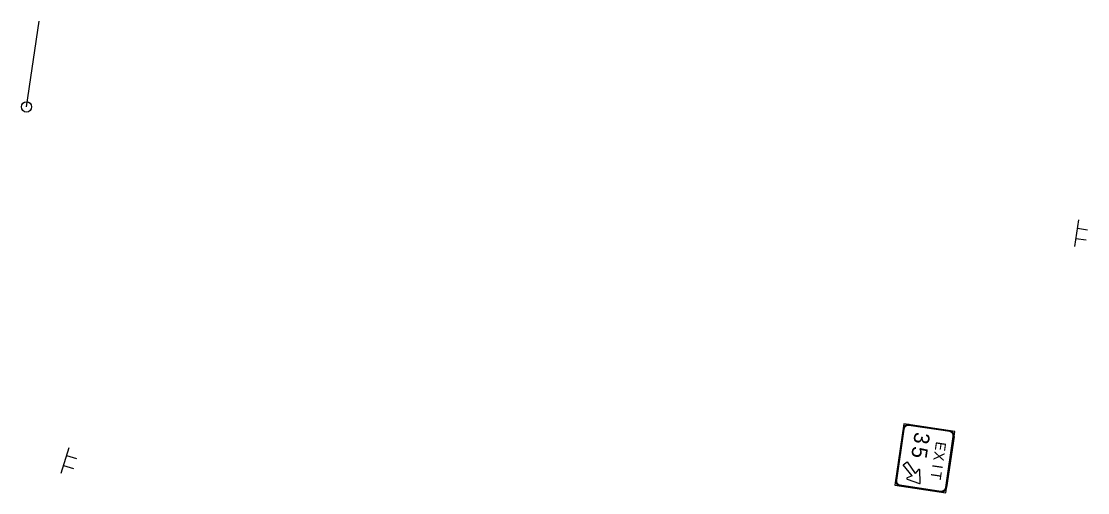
# Model space of a CAD drawing. Extents: x 1581789 to 1622364, y 1043167 to 1103486.
# Drawn here: x 1609191.5 to 1609604.9, y 1094243.2 to 1094426 of the extents above; entities that cross this region are included whole.
import ezdxf

# ---------------------------------------------------------------- set-up
doc = ezdxf.new("R2010")
doc.units = 0
doc.layers.add('Level 15', color=7, linetype='Continuous')
doc.layers.add('RD_PD_PaveDit', color=7, linetype='Continuous')

msp = doc.modelspace()

# ---------------------------------------------------------------- linework, layer by layer
at = {"layer": 'Level 15'}
msp.add_line((1609193.47, 1094392.81), (1609198.43, 1094426.01), dxfattribs=at)
msp.add_circle((1609193.47, 1094392.81), 2, dxfattribs=at)
at = {"layer": 'RD_PD_PaveDit'}
for p, q in [((1609599.94, 1094338.74), (1609601.48, 1094349.06)), ((1609600.4, 1094341.83), (1609604.35, 1094341.24)), ((1609600.99, 1094345.8), (1609604.94, 1094345.22)), ((1609533.69, 1094269.93), (1609530.14, 1094246.19)), ((1609553.47, 1094266.98), (1609533.69, 1094269.93)), ((1609533.69, 1094269.93), (1609533.69, 1094269.93)), ((1609545.56, 1094268.16), (1609545.56, 1094268.16)), ((1609549.92, 1094243.24), (1609553.47, 1094266.98)), ((1609206.93, 1094250.81), (1609210.01, 1094260.77)), ((1609209.04, 1094257.63), (1609212.85, 1094256.45)), ((1609531.62, 1094256.08), (1609531.62, 1094256.08)), ((1609207.85, 1094253.79), (1609211.67, 1094252.62)), ((1609530.14, 1094246.19), (1609549.92, 1094243.24))]:
    msp.add_line(p, q, dxfattribs=at)
for points in [[(1609533.72, 1094267.9), (1609530.77, 1094248.12)], [(1609551.44, 1094266.94), (1609535.62, 1094269.31)], [(1609549.89, 1094245.27), (1609552.84, 1094265.05)], [(1609553.17, 1094265), (1609550.22, 1094245.22)], [(1609533.34, 1094254.07), (1609534.95, 1094255.26), (1609538.07, 1094250.62)], [(1609536.86, 1094249.73), (1609533.34, 1094254.07), (1609533.34, 1094254.07)], [(1609539.37, 1094252.2), (1609538.07, 1094250.62)], [(1609540.05, 1094247.04), (1609539.81, 1094252.05)], [(1609536.86, 1094249.73), (1609534.98, 1094248.95)], [(1609534.99, 1094248.48), (1609539.71, 1094246.79)], [(1609532.17, 1094246.23), (1609547.99, 1094243.86)]]:
    msp.add_lwpolyline(points, dxfattribs=at)
for centre, radius, start, end in [((1609535.37, 1094267.66), 2, 81.5064, 171.5066), ((1609535.37, 1094267.66), 1.67, 81.5064, 171.5066), ((1609551.19, 1094265.29), 1.67, 351.5068, 81.5064), ((1609551.19, 1094265.29), 2, 351.5068, 81.5064), ((1609539.56, 1094252.04), 0.25, 2.6846, 140.4689), ((1609532.42, 1094247.88), 2, 171.5066, 261.5068), ((1609532.42, 1094247.88), 1.67, 171.5066, 261.5068), ((1609535.07, 1094248.72), 0.25, 112.5447, 250.3284), ((1609539.8, 1094247.03), 0.25, 250.3284, 2.6843), ((1609548.24, 1094245.51), 2, 261.5065, 351.5068), ((1609548.24, 1094245.51), 1.67, 261.5065, 351.5068)]:
    msp.add_arc(centre, radius, start, end, dxfattribs=at)

# ---------------------------------------------------------------- texts
for s, height, p in [('3', 6, (1609537.96, 1094266.97)), ('5', 6, (1609537.14, 1094261.46)), ('X', 4, (1609545.6, 1094259.41)), ('E', 4, (1609546.17, 1094263.23)), ('T', 4, (1609544.47, 1094251.84)), ('I', 4, (1609544.85, 1094254.38))]:
    msp.add_text(s, height=height, rotation=261.5065, dxfattribs=at).set_placement(p)

doc.saveas('drawing.dxf')
